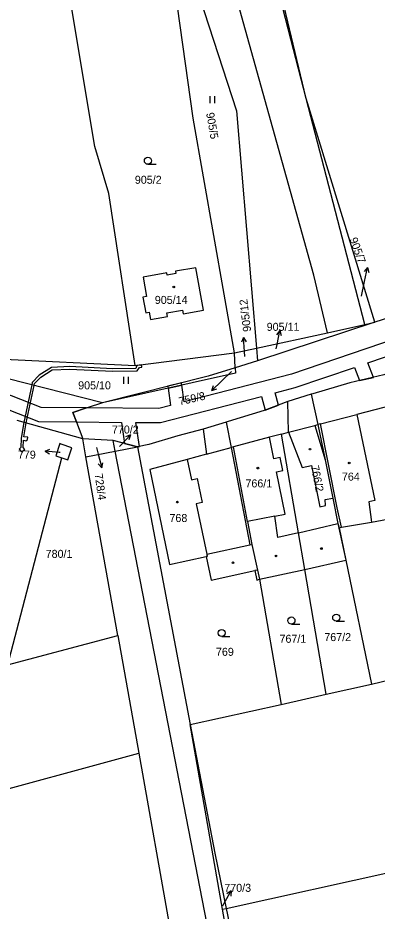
# Model space of a CAD drawing. Extents: x -757266 to -753360, y -1162585 to -1157740.
# Drawn here: x -756450.6 to -756374.3, y -1159460.9 to -1159271.1 of the extents above; entities that cross this region are included whole.
import ezdxf

# ---------------------------------------------------------------- set-up
doc = ezdxf.new("R2010")
doc.units = 0
for name, color, linetype in [('Hranice parcel', 7, 'Continuous'), ('Parcelní čísla', 7, 'Continuous'), ('Pop  PČ popisy', 7, 'Continuous'), ('Poz předměty', 7, 'Continuous'), ('Vnitřní kresba', 7, 'Continuous'), ('Věcná břemena k části', 7, 'Continuous'), ('Značky budov', 7, 'Continuous'), ('Značky kultur', 7, 'Continuous')]:
    doc.layers.add(name, color=color, linetype=linetype)

msp = doc.modelspace()

# ---------------------------------------------------------------- linework, layer by layer
at = {"layer": 'Hranice parcel'}
for p, q in [((-756376.95, -1159336.26), (-756389.4, -1159288.21)), ((-756374.82, -1159335.78), (-756389.4, -1159288.21)), ((-756345.76, -1159326.26), (-756374.82, -1159335.78)), ((-756374.82, -1159335.78), (-756399.75, -1159343.96)), ((-756384.87, -1159338.04), (-756376.95, -1159336.26)), ((-756376.95, -1159336.26), (-756374.82, -1159335.78)), ((-756399.98, -1159341.26), (-756384.87, -1159338.04)), ((-756425.7, -1159344.98), (-756404.64, -1159342.26)), ((-756404.64, -1159342.26), (-756399.98, -1159341.26)), ((-756404.47, -1159345.43), (-756404.64, -1159342.26)), ((-756399.98, -1159341.26), (-756399.75, -1159343.96)), ((-756456.32, -1159343.49), (-756425.7, -1159344.98)), ((-756399.75, -1159343.96), (-756404.47, -1159345.43)), ((-756388.34, -1159351.04), (-756393.28, -1159352.58)), ((-756436.85, -1159360.52), (-756450.73, -1159356.65)), ((-756406.42, -1159357.02), (-756411.27, -1159358.47)), ((-756436.17, -1159364.34), (-756436.85, -1159360.52)), ((-756430.38, -1159360.92), (-756436.85, -1159360.52)), ((-756429.95, -1159363.14), (-756430.38, -1159360.92)), ((-756425.2, -1159362.22), (-756430.38, -1159360.92)), ((-756436.17, -1159364.34), (-756429.95, -1159363.14)), ((-756429.95, -1159363.14), (-756425.2, -1159362.22)), ((-756425.2, -1159362.22), (-756414.05, -1159421.25)), ((-756429.39, -1159402.34), (-756436.17, -1159364.34)), ((-756382.43, -1159379.43), (-756381.02, -1159386.33)), ((-756389.72, -1159388.26), (-756381.02, -1159386.33)), ((-756381.02, -1159386.33), (-756375.52, -1159412.67)), ((-756399.29, -1159390.38), (-756389.72, -1159388.26)), ((-756385.14, -1159414.81), (-756389.72, -1159388.26)), ((-756399.29, -1159390.38), (-756394.72, -1159416.97)), ((-756456.22, -1159409.43), (-756429.39, -1159402.34)), ((-756429.39, -1159402.34), (-756424.94, -1159427.3)), ((-756375.52, -1159412.67), (-756357.41, -1159408.31)), ((-756385.14, -1159414.81), (-756375.52, -1159412.67)), ((-756394.72, -1159416.97), (-756385.14, -1159414.81)), ((-756414.05, -1159421.25), (-756394.72, -1159416.97)), ((-756407.14, -1159460.45), (-756414.05, -1159421.25)), ((-756424.94, -1159427.3), (-756418.1, -1159465.67)), ((-756406.36, -1159460.28), (-756270.37, -1159430.13)), ((-756407.14, -1159460.45), (-756406.36, -1159460.28)), ((-756398.35, -1159511.57), (-756407.14, -1159460.45))]:
    msp.add_line(p, q, dxfattribs=at)
for points in [[(-756389.4, -1159288.21), (-756419.88, -1159170.06), (-756418.52, -1159169.69)], [(-756389.4, -1159288.21), (-756406.59, -1159216.21), (-756418.52, -1159169.69)], [(-756384.87, -1159338.04), (-756387.79, -1159325.8), (-756407.24, -1159255.88), (-756425.67, -1159183.52), (-756434.09, -1159185.8)], [(-756423.78, -1159230.53), (-756404.19, -1159290.84), (-756399.98, -1159341.26)], [(-756404.64, -1159342.26), (-756413.39, -1159292.41), (-756418.34, -1159257), (-756420.7, -1159245.53)], [(-756425.7, -1159344.98), (-756431.28, -1159308.39), (-756434.25, -1159298.46), (-756442.34, -1159249.98)], [(-756415.54, -1159333.95), (-756411.23, -1159333.2), (-756412.83, -1159324.2), (-756417.14, -1159324.95), (-756417.05, -1159325.44), (-756418.9, -1159325.76), (-756418.98, -1159325.28), (-756424.02, -1159326.16), (-756423.29, -1159330.29), (-756424.05, -1159330.42), (-756423.47, -1159333.75), (-756422.71, -1159333.62), (-756422.44, -1159335.16), (-756418.87, -1159334.53), (-756419, -1159333.79), (-756415.67, -1159333.2), (-756415.54, -1159333.95)], [(-756432.66, -1159352.87), (-756469.17, -1159343.6), (-756477.34, -1159339.54)], [(-756404.47, -1159345.43), (-756404.41, -1159346.61), (-756432.66, -1159352.87)], [(-756404.47, -1159345.43), (-756410.2, -1159347.21), (-756432.66, -1159352.87)], [(-756368.86, -1159345.63), (-756372.95, -1159346.97), (-756380.11, -1159348.63), (-756388.01, -1159350.94), (-756388.34, -1159351.04)], [(-756393.28, -1159352.58), (-756398.29, -1159354.51), (-756405.94, -1159356.88), (-756406.42, -1159357.02)], [(-756389.72, -1159388.26), (-756391.06, -1159380.5), (-756394.68, -1159359.54), (-756393.16, -1159359.14), (-756393.28, -1159352.58)], [(-756388.34, -1159351.04), (-756386.96, -1159357.52), (-756385.39, -1159364.98), (-756383.72, -1159373.11), (-756382.68, -1159378.55), (-756382.43, -1159379.43)], [(-756432.66, -1159352.87), (-756438.93, -1159354.91), (-756436.85, -1159360.52)], [(-756406.42, -1159357.02), (-756405.35, -1159362.36), (-756401.4, -1159383.05), (-756400.91, -1159382.95), (-756399.72, -1159388.41), (-756400.31, -1159388.54)], [(-756411.27, -1159358.47), (-756416.62, -1159359.9), (-756422.8, -1159361.76), (-756425.2, -1159362.22)], [(-756411.27, -1159358.47), (-756410.58, -1159363.78), (-756414.68, -1159364.89), (-756422.57, -1159367.03), (-756418.45, -1159387.25), (-756410.62, -1159385.54), (-756409.59, -1159390.53), (-756400.31, -1159388.54)], [(-756442.57, -1159364.14), (-756441.27, -1159364.56), (-756439.98, -1159364.98), (-756439.15, -1159362.45), (-756441.43, -1159361.66), (-756441.73, -1159361.55), (-756442.57, -1159364.14)], [(-756345.38, -1159771.41), (-756348.49, -1159770.7), (-756390.5, -1159566.46), (-756429.95, -1159363.14)], [(-756382.43, -1159379.43), (-756381.89, -1159379.32), (-756375.55, -1159378.23), (-756371.04, -1159377.36), (-756363.36, -1159375.91)], [(-756400.31, -1159388.54), (-756399.9, -1159390.53), (-756399.29, -1159390.38)], [(-756414.05, -1159421.25), (-756408.81, -1159448.53), (-756406.36, -1159460.28)], [(-756530.36, -1159456.01), (-756461.88, -1159437.37), (-756424.94, -1159427.3)], [(-756406.36, -1159460.28), (-756404.17, -1159470.82), (-756398.67, -1159497.96), (-756396.46, -1159511.15)]]:
    msp.add_lwpolyline(points, dxfattribs=at)
at = {"layer": 'Pop  PČ popisy'}
for p, q in [((-756376.376, -1159324.145), (-756377.074, -1159325.02)), ((-756377, -1159327.08), (-756376.376, -1159324.145)), ((-756376.376, -1159324.145), (-756376.094, -1159325.228)), ((-756377.66, -1159330.22), (-756377, -1159327.08)), ((-756402.699, -1159338.976), (-756403.129, -1159340.01)), ((-756402.49, -1159341.97), (-756402.699, -1159338.976)), ((-756402.699, -1159338.976), (-756402.13, -1159339.94)), ((-756395.017, -1159337.524), (-756395.7, -1159338.412)), ((-756395.59, -1159340.47), (-756395.017, -1159337.524)), ((-756395.017, -1159337.524), (-756394.717, -1159338.603)), ((-756395.77, -1159341.42), (-756395.59, -1159340.47)), ((-756402.42, -1159343.07), (-756402.49, -1159341.97)), ((-756405.28, -1159346.22), (-756407.29, -1159348.19)), ((-756407.29, -1159348.19), (-756409.449, -1159350.275)), ((-756409.449, -1159350.275), (-756409.076, -1159349.219)), ((-756409.449, -1159350.275), (-756408.38, -1159349.939)), ((-756428.77, -1159361.88), (-756426.723, -1159359.685)), ((-756426.723, -1159359.685), (-756427.773, -1159360.076)), ((-756426.723, -1159359.685), (-756427.04, -1159360.759)), ((-756429.01, -1159362.14), (-756428.77, -1159361.88)), ((-756444.84, -1159363.148), (-756443.798, -1159362.737)), ((-756441.85, -1159363.41), (-756444.84, -1159363.148)), ((-756444.84, -1159363.148), (-756443.886, -1159363.735)), ((-756441.65, -1159363.43), (-756441.85, -1159363.41)), ((-756433.89, -1159362.4), (-756433.54, -1159363.8)), ((-756433.54, -1159363.8), (-756432.814, -1159366.712)), ((-756432.814, -1159366.712), (-756433.542, -1159365.861)), ((-756432.814, -1159366.712), (-756432.57, -1159365.619)), ((-756406.8, -1159459.19), (-756405.3, -1159456.591)), ((-756405.3, -1159456.591), (-756406.234, -1159457.208)), ((-756405.3, -1159456.591), (-756405.367, -1159457.709)), ((-756407.13, -1159459.75), (-756406.8, -1159459.19))]:
    msp.add_line(p, q, dxfattribs=at)
at = {"layer": 'Poz předměty'}
msp.add_line((-756459.83, -1159435.45), (-756441.27, -1159364.56), dxfattribs=at)
at = {"layer": 'Vnitřní kresba'}
for p, q in [((-756371.04, -1159353.38), (-756378.64, -1159355.34)), ((-756386.34, -1159357.36), (-756378.64, -1159355.34)), ((-756378.64, -1159355.34), (-756374.82, -1159373.66)), ((-756393.16, -1159359.14), (-756387.58, -1159357.67)), ((-756387.58, -1159357.67), (-756386.96, -1159357.52)), ((-756387.58, -1159357.67), (-756385.39, -1159364.98)), ((-756386.34, -1159357.36), (-756386.96, -1159357.52)), ((-756382.8, -1159375.16), (-756386.34, -1159357.36)), ((-756394.68, -1159359.54), (-756397.19, -1159360.21)), ((-756393.16, -1159359.14), (-756390.23, -1159366.62)), ((-756397.19, -1159360.21), (-756404.87, -1159362.23)), ((-756396.25, -1159364.79), (-756397.19, -1159360.21)), ((-756410.58, -1159363.78), (-756405.35, -1159362.36)), ((-756404.87, -1159362.23), (-756405.35, -1159362.36)), ((-756401.84, -1159378.07), (-756404.87, -1159362.23)), ((-756414.68, -1159364.89), (-756413.77, -1159369.26)), ((-756394.96, -1159364.53), (-756396.25, -1159364.79)), ((-756394.39, -1159367.28), (-756394.96, -1159364.53)), ((-756395.68, -1159367.56), (-756394.39, -1159367.28)), ((-756393.84, -1159376.53), (-756395.68, -1159367.56)), ((-756390.23, -1159366.62), (-756388.3, -1159366.17)), ((-756388.3, -1159366.17), (-756386.54, -1159374.95)), ((-756413.77, -1159369.26), (-756412.52, -1159368.99)), ((-756412.52, -1159368.99), (-756411.51, -1159374.07)), ((-756385.39, -1159373.45), (-756383.72, -1159373.11)), ((-756385.3, -1159374.67), (-756385.39, -1159373.45)), ((-756411.51, -1159374.07), (-756412.73, -1159374.33)), ((-756412.73, -1159374.33), (-756410.53, -1159385.02)), ((-756386.54, -1159374.95), (-756385.3, -1159374.67)), ((-756381.89, -1159379.32), (-756382.8, -1159375.16)), ((-756374.82, -1159373.66), (-756376.14, -1159373.91)), ((-756376.14, -1159373.91), (-756375.55, -1159378.23)), ((-756396.09, -1159376.96), (-756401.84, -1159378.07)), ((-756396.09, -1159376.96), (-756393.84, -1159376.53)), ((-756395.44, -1159381.52), (-756396.09, -1159376.96)), ((-756401.84, -1159378.07), (-756400.91, -1159382.95)), ((-756391.06, -1159380.5), (-756382.68, -1159378.55)), ((-756382.68, -1159378.55), (-756381.02, -1159386.33)), ((-756391.06, -1159380.5), (-756395.44, -1159381.52)), ((-756410.53, -1159385.02), (-756401.4, -1159383.05)), ((-756410.43, -1159385.5), (-756410.62, -1159385.54)), ((-756410.53, -1159385.02), (-756410.43, -1159385.5)), ((-756399.72, -1159388.41), (-756399.29, -1159390.38))]:
    msp.add_line(p, q, dxfattribs=at)
at = {"layer": 'Věcná břemena k části'}
for points in [[(-756438.93, -1159354.91), (-756436.03, -1159353.97), (-756445.63, -1159353.88), (-756462.63, -1159347.2), (-756503.72, -1159330.28), (-756503.1, -1159333.18), (-756496.18, -1159336.67), (-756464.21, -1159349.81), (-756463.57, -1159353.06), (-756460.34, -1159353.97), (-756460.91, -1159351.12), (-756446.23, -1159356.88), (-756438.17, -1159356.95)], [(-756424.38, -1159344.81), (-756425.37, -1159344.94), (-756425.54, -1159345.61), (-756430.51, -1159345.63), (-756439.6, -1159345.2), (-756443.49, -1159345.41), (-756446.08, -1159347.02), (-756447.55, -1159348.54), (-756447.66, -1159349.06), (-756449.34, -1159357.04), (-756449.88, -1159360.4), (-756449.95, -1159362.36), (-756450.35, -1159362.75), (-756449.82, -1159363.31), (-756449.14, -1159362.82), (-756449.45, -1159362.39), (-756449.39, -1159360.79), (-756448.9, -1159360.96), (-756448.56, -1159360.68), (-756448.5, -1159360.2), (-756449.32, -1159360.1), (-756448.86, -1159357.17), (-756447.18, -1159349.18), (-756447.09, -1159348.78), (-756445.76, -1159347.42), (-756443.33, -1159345.91), (-756439.6, -1159345.7), (-756430.52, -1159346.13), (-756425.26, -1159346.11), (-756424.81, -1159345.37), (-756424.32, -1159345.31)], [(-756418.76, -1159349.37), (-756418.71, -1159349.78), (-756415.77, -1159349.13), (-756415.84, -1159348.63)]]:
    msp.add_lwpolyline(points, close=True, dxfattribs=at)
msp.add_lwpolyline([(-756351.17, -1159332.7), (-756392.53, -1159346.77), (-756415.3, -1159352.69), (-756415.77, -1159349.13), (-756418.71, -1159349.78), (-756418.23, -1159353.46), (-756420.7, -1159354.1), (-756436.03, -1159353.97), (-756438.93, -1159354.91), (-756438.17, -1159356.95), (-756428.61, -1159357.03), (-756427.94, -1159361.53), (-756425.2, -1159362.22), (-756424.82, -1159362.15), (-756425.58, -1159357.05), (-756420.33, -1159357.1), (-756398.92, -1159351.53), (-756398.1, -1159354.44), (-756395.29, -1159353.36), (-756396.02, -1159350.78), (-756391.71, -1159349.66), (-756379.13, -1159345.38), (-756378.06, -1159348.16), (-756375.12, -1159347.47), (-756376.29, -1159344.41), (-756356.12, -1159337.55)], dxfattribs=at)
at = {"layer": 'Značky budov'}
for centre in [(-756417.5068, -1159328.2692), (-756388.5968, -1159362.7292), (-756380.2668, -1159365.6592), (-756399.6568, -1159366.7492), (-756416.7568, -1159373.9792), (-756386.1668, -1159383.8492), (-756404.9468, -1159386.8692), (-756395.7968, -1159385.4192)]:
    msp.add_circle(centre, 0.175, dxfattribs=at)
at = {"layer": 'Značky kultur'}
for p, q in [((-756409.821, -1159289.21), (-756409.821, -1159287.71)), ((-756408.82, -1159289.21), (-756408.82, -1159287.71)), ((-756423.013, -1159302.21), (-756421.263, -1159302.21)), ((-756428.121, -1159348.84), (-756428.121, -1159347.34)), ((-756427.12, -1159348.84), (-756427.12, -1159347.34)), ((-756392.533, -1159399.88), (-756390.783, -1159399.88)), ((-756383.023, -1159399.27), (-756381.273, -1159399.27)), ((-756407.343, -1159402.53), (-756405.593, -1159402.53))]:
    msp.add_line(p, q, dxfattribs=at)
for centre in [(-756423.0129, -1159301.4598), (-756383.0229, -1159398.5198), (-756392.5329, -1159399.1298), (-756407.3429, -1159401.7798)]:
    msp.add_circle(centre, 0.75, dxfattribs=at)

# ---------------------------------------------------------------- texts
at = {"layer": 'Parcelní čísla'}
for s, rotation, p in [('905/5', 280, (-756410.657, -1159291.367)), ('905/7', 290, (-756380.228, -1159318.1)), ('905/12', 97, (-756401.076, -1159337.686)), ('759/8', 13, (-756416.237, -1159353.439)), ('766/2', 281, (-756388.414, -1159366.332)), ('728/4', 278, (-756434.329, -1159368.013))]:
    msp.add_text(s, height=1.7, rotation=rotation, dxfattribs=at).set_placement(p)
for s, p in [('905/2', (-756425.778, -1159306.35)), ('905/14', (-756421.537, -1159331.87)), ('905/11', (-756397.79, -1159337.59)), ('905/10', (-756437.81, -1159350.02)), ('770/2', (-756430.64, -1159359.41)), ('779', (-756450.6, -1159364.74)), ('764', (-756381.82, -1159369.41)), ('766/1', (-756402.3, -1159370.85)), ('768', (-756418.43, -1159378.2)), ('780/1', (-756444.71, -1159385.82)), ('767/2', (-756385.56, -1159403.5)), ('767/1', (-756395.07, -1159403.86)), ('769', (-756408.56, -1159406.63)), ('770/3', (-756406.79, -1159456.77))]:
    msp.add_text(s, height=1.7, dxfattribs=at).set_placement(p)

doc.saveas('drawing.dxf')
